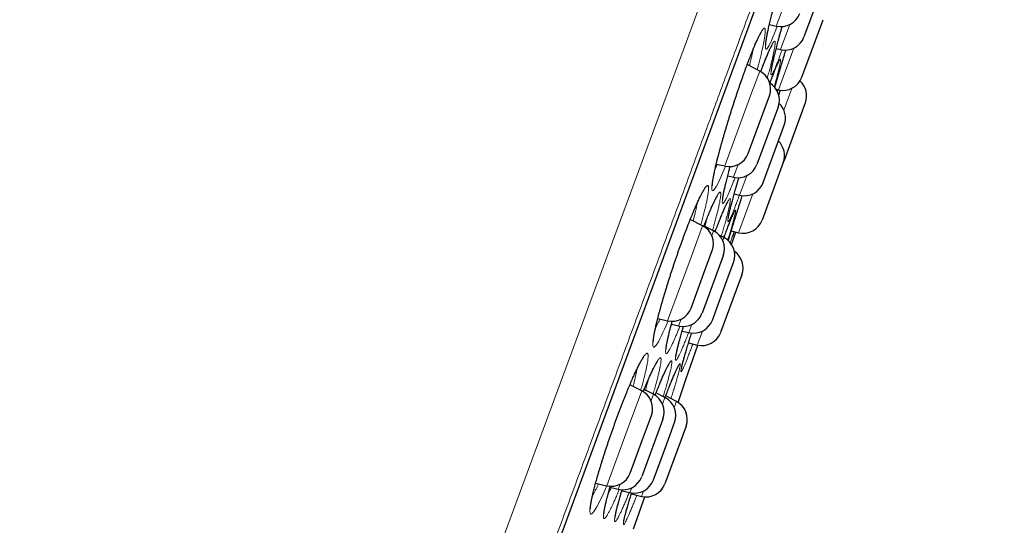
# Model space of a CAD drawing. Header units: millimetres. Extents: x 8 to 949, y 12 to 889.
# Tile 553 of 555: x 835 to 860, y 850 to 863. Entities that reach past the tile are written whole.
import ezdxf

# ---------------------------------------------------------------- set-up
doc = ezdxf.new("R2010")
doc.units = ezdxf.units.MM

msp = doc.modelspace()

# ---------------------------------------------------------------- linework, layer by layer
at = {"color": 252, "linetype": 'Continuous', "lineweight": 0}
for p, q in [((834.669, 816.167), (858.851, 881.719)), ((836.59, 817.551), (859.413, 879.419)), ((853.954, 862.76), (854.67, 864.702)), ((854.287, 862.797), (854.058, 862.176)), ((854.008, 861.173), (854.392, 862.213)), ((853.323, 861.05), (853.541, 861.641)), ((853.795, 861.34), (853.803, 861.361)), ((854.341, 861.21), (854.141, 860.668)), ((852.669, 859.277), (853.323, 861.05)), ((853.997, 861.175), (853.981, 861.131)), ((853.002, 859.314), (852.886, 858.998)), ((853.04, 858.548), (853.219, 859.035)), ((853.373, 858.586), (853.015, 857.616)), ((851.833, 857.009), (852.119, 857.787)), ((852.392, 857.659), (852.349, 857.542)), ((852.621, 857.415), (852.65, 857.493)), ((851.247, 855.423), (851.833, 857.009)), ((851.581, 855.46), (851.52, 855.295)), ((851.778, 855.129), (851.853, 855.332)), ((852.112, 855.166), (851.984, 854.82)), ((850.244, 852.703), (850.604, 853.68)), ((850.892, 853.593), (850.834, 853.435)), ((851.121, 853.348), (851.181, 853.51)), ((851.466, 853.417), (851.411, 853.265)), ((849.732, 851.316), (850.244, 852.703)), ((850.066, 851.353), (850.02, 851.229)), ((850.309, 851.146), (850.353, 851.266)), ((850.643, 851.183), (850.594, 851.052))]:
    msp.add_line(p, q, dxfattribs=at)
at = {"color": 7, "linetype": 'Continuous', "lineweight": 30}
for p, q in [((836.599, 817.571), (859.407, 879.398)), ((855.17, 863.922), (854.642, 862.489)), ((855.085, 862.823), (855.12, 862.919)), ((853.78, 862.801), (853.954, 862.76)), ((854.591, 861.486), (855.085, 862.823)), ((853.951, 862.201), (854.058, 862.176)), ((853.541, 861.641), (853.229, 861.802)), ((853.649, 860.665), (853.781, 861.023)), ((853.951, 861.186), (854.008, 861.173)), ((853.998, 860.745), (853.47, 859.312)), ((854.676, 860.85), (854.148, 859.417)), ((853.253, 859.59), (853.649, 860.665)), ((854.075, 860.085), (854.152, 860.295)), ((853.623, 858.862), (854.075, 860.085)), ((852.459, 859.326), (852.669, 859.277)), ((854.128, 859.362), (853.599, 857.929)), ((854.137, 859.39), (854.148, 859.417)), ((852.743, 859.032), (852.886, 858.998)), ((852.905, 858.58), (853.04, 858.548)), ((853.075, 858.44), (853.107, 858.539)), ((852.119, 857.787), (851.812, 857.945)), ((852.392, 857.659), (852.152, 857.783)), ((852.65, 857.493), (852.53, 857.555)), ((852.832, 857.659), (853.015, 857.616)), ((852.841, 857.32), (852.945, 857.632)), ((852.632, 857.042), (852.104, 855.609)), ((852.186, 856.698), (852.36, 857.17)), ((852.758, 856.517), (852.89, 856.875)), ((851.831, 855.737), (852.186, 856.698)), ((853.096, 856.566), (852.568, 855.133)), ((852.362, 855.442), (852.758, 856.517)), ((851.002, 855.481), (851.247, 855.423)), ((851.343, 855.337), (851.52, 855.295)), ((851.609, 855.168), (851.778, 855.129)), ((851.766, 854.871), (851.984, 854.82)), ((850.604, 853.68), (850.309, 853.832)), ((850.892, 853.593), (850.662, 853.711)), ((851.181, 853.51), (850.958, 853.625)), ((851.466, 853.417), (851.199, 853.554)), ((851.132, 852.975), (850.603, 851.542)), ((850.626, 852.47), (850.844, 853.063)), ((851.225, 852.362), (851.421, 852.893)), ((851.707, 852.799), (851.178, 851.366)), ((850.316, 851.63), (850.626, 852.47)), ((850.893, 851.46), (851.225, 852.362)), ((849.455, 851.381), (849.732, 851.316)), ((849.812, 851.278), (850.02, 851.229)), ((850.108, 851.193), (850.309, 851.146)), ((850.344, 851.111), (850.594, 851.052)), ((850.397, 850.244), (850.682, 851.04))]:
    msp.add_line(p, q, dxfattribs=at)
at = {"color": 252, "linetype": 'Continuous', "lineweight": 0, "flags": 128}
for points in [[(853.977, 862.757), (853.943, 862.667), (853.908, 862.58), (853.868, 862.484), (853.832, 862.4), (853.799, 862.329), (853.77, 862.272), (853.744, 862.23), (853.723, 862.201), (853.706, 862.186), (853.693, 862.185), (853.685, 862.2), (853.681, 862.228), (853.682, 862.271), (853.687, 862.327), (853.697, 862.397), (853.711, 862.48), (853.73, 862.576), (853.752, 862.682), (853.779, 862.8), (853.81, 862.928)], [(852.688, 859.274), (852.685, 859.267), (852.646, 859.17), (852.609, 859.081), (852.573, 859), (852.533, 858.911), (852.496, 858.835), (852.463, 858.772), (852.433, 858.723), (852.408, 858.688), (852.388, 858.668), (852.371, 858.661), (852.359, 858.669), (852.352, 858.691), (852.35, 858.728), (852.352, 858.779), (852.359, 858.843), (852.371, 858.92), (852.388, 859.01), (852.408, 859.111), (852.433, 859.224), (852.462, 859.347), (852.496, 859.48), (852.533, 859.622), (852.573, 859.771), (852.616, 859.926), (852.663, 860.087), (852.711, 860.252), (852.762, 860.42), (852.815, 860.59), (852.869, 860.761), (852.924, 860.931), (852.98, 861.099), (853.036, 861.264), (853.092, 861.425), (853.147, 861.58), (853.201, 861.729), (853.255, 861.873), (853.307, 862.008), (853.356, 862.134), (853.404, 862.249), (853.404, 862.249)], [(851.26, 855.423), (851.21, 855.306), (851.17, 855.215), (851.132, 855.13), (851.096, 855.054), (851.055, 854.973), (851.018, 854.903), (850.984, 854.848), (850.955, 854.806), (850.931, 854.779), (850.911, 854.765), (850.896, 854.766), (850.885, 854.781), (850.88, 854.811), (850.879, 854.855), (850.883, 854.912), (850.893, 854.983), (850.907, 855.066), (850.926, 855.162), (850.949, 855.269), (850.977, 855.386), (851.009, 855.514), (851.045, 855.651), (851.085, 855.796), (851.129, 855.948), (851.175, 856.105), (851.225, 856.268), (851.277, 856.434), (851.331, 856.602), (851.386, 856.771), (851.443, 856.941), (851.501, 857.11), (851.559, 857.275), (851.618, 857.437), (851.676, 857.595), (851.733, 857.747), (851.789, 857.891), (851.845, 858.031), (851.899, 858.163), (851.951, 858.284), (852, 858.393), (852, 858.393)], [(849.734, 851.318), (849.691, 851.22), (849.639, 851.104), (849.598, 851.016), (849.559, 850.937), (849.523, 850.865), (849.481, 850.789), (849.444, 850.725), (849.411, 850.675), (849.382, 850.639), (849.358, 850.618), (849.339, 850.611), (849.325, 850.617), (849.316, 850.638), (849.312, 850.673), (849.314, 850.723), (849.32, 850.785), (849.332, 850.861), (849.348, 850.949), (849.37, 851.049), (849.396, 851.16), (849.427, 851.281), (849.462, 851.412), (849.502, 851.552), (849.545, 851.699), (849.592, 851.852), (849.641, 852.011), (849.694, 852.174), (849.749, 852.341), (849.806, 852.508), (849.864, 852.677), (849.924, 852.845), (849.985, 853.012), (850.046, 853.176), (850.107, 853.335), (850.167, 853.489), (850.227, 853.638), (850.285, 853.778), (850.343, 853.915), (850.399, 854.043), (850.453, 854.16), (850.503, 854.265), (850.503, 854.265)]]:
    msp.add_lwpolyline(points, dxfattribs=at)
at = {"color": 7, "linetype": 'Continuous', "lineweight": 30, "flags": 128}
msp.add_lwpolyline([(851.509, 853.392), (851.713, 853.983), (851.999, 854.816)], dxfattribs=at)
at = {"color": 7, "linetype": 'Continuous', "lineweight": 30}
for centre, start, end in [((854.068, 863.246), 256.7512, 339.7512), ((854.173, 862.662), 256.7512, 339.7512), ((853.312, 861.196), 339.7512, 62.7512), ((854.122, 861.659), 256.7512, 339.7512), ((853.529, 860.918), 339.7512, 58.5924), ((854.207, 861.023), 339.7512, 47.5503), ((853.683, 860.468), 339.7512, 47.2679), ((853.659, 859.535), 339.7512, 46.173), ((852.783, 859.763), 256.7512, 339.7512), ((853, 859.485), 256.7512, 339.7512), ((853.154, 859.035), 256.7512, 339.7512), ((851.89, 857.343), 339.7512, 62.7512), ((853.13, 858.102), 256.7512, 339.7512), ((852.163, 857.215), 339.7512, 62.7512), ((852.421, 857.048), 339.7512, 62.7512), ((852.627, 856.739), 339.7512, 55.4446), ((851.362, 855.91), 256.7512, 339.7512), ((851.634, 855.782), 256.7512, 339.7512), ((851.893, 855.615), 256.7512, 339.7512), ((852.099, 855.306), 256.7512, 339.7512), ((850.375, 853.236), 339.7512, 62.7512), ((850.663, 853.148), 339.7512, 62.7512), ((850.952, 853.066), 339.7512, 62.7512), ((851.237, 852.972), 339.7512, 62.7512), ((849.847, 851.803), 256.7512, 339.7512), ((850.134, 851.715), 256.7512, 339.7512), ((850.424, 851.633), 256.7512, 339.7512), ((850.709, 851.539), 256.7512, 339.7512)]:
    msp.add_arc(centre, 0.5, start, end, dxfattribs=at)
at = {"color": 252, "linetype": 'Continuous', "lineweight": 0}
for points, knots in [([(859.63, 880.298), (859.628, 880.292), (859.623, 880.28), (859.588, 880.184), (859.532, 880.032), (859.453, 879.817), (859.352, 879.544), (859.23, 879.214), (859.088, 878.828), (858.925, 878.386), (858.74, 877.885), (858.533, 877.325), (858.305, 876.706), (858.057, 876.032), (857.789, 875.306), (857.503, 874.532), (857.201, 873.713), (856.884, 872.853), (856.549, 871.947), (856.197, 870.991), (855.827, 869.987), (855.439, 868.936), (855.036, 867.845), (854.62, 866.716), (854.193, 865.56), (853.757, 864.378), (853.313, 863.173), (852.858, 861.941), (852.392, 860.677), (851.914, 859.382), (851.426, 858.058), (850.93, 856.715), (850.429, 855.357), (849.926, 853.993), (849.423, 852.628), (848.919, 851.263), (848.414, 849.893), (847.904, 848.512), (847.392, 847.122), (846.877, 845.727), (846.365, 844.338), (845.855, 842.956), (845.352, 841.594), (844.857, 840.252), (844.371, 838.935), (843.892, 837.635), (843.417, 836.347), (842.948, 835.076), (842.485, 833.822), (842.033, 832.597), (841.593, 831.403), (841.167, 830.248), (840.757, 829.136), (840.362, 828.066), (839.981, 827.034), (839.613, 826.036), (839.259, 825.076), (838.919, 824.154), (838.597, 823.28), (838.292, 822.455), (838.008, 821.685), (837.744, 820.97), (837.501, 820.311), (837.277, 819.705), (837.072, 819.148), (836.887, 818.645), (836.721, 818.196), (836.577, 817.806), (836.455, 817.476), (836.356, 817.207), (836.279, 816.998), (836.225, 816.851), (836.191, 816.759), (836.187, 816.748), (836.185, 816.742)], [0, 0, 0, 0, 0.014, 0.028, 0.042, 0.056, 0.07, 0.08375, 0.0975, 0.11125, 0.125, 0.139, 0.153, 0.167, 0.181, 0.195, 0.20875, 0.2225, 0.23625, 0.25, 0.264, 0.278, 0.292, 0.306, 0.32, 0.33375, 0.3475, 0.36125, 0.375, 0.389, 0.403, 0.417, 0.431, 0.445, 0.45875, 0.4725, 0.48625, 0.5, 0.514, 0.528, 0.542, 0.556, 0.57, 0.58375, 0.5975, 0.61125, 0.625, 0.639, 0.653, 0.667, 0.681, 0.695, 0.70875, 0.7225, 0.73625, 0.75, 0.764, 0.778, 0.792, 0.806, 0.82, 0.83375, 0.8475, 0.86125, 0.875, 0.889, 0.903, 0.917, 0.931, 0.945, 0.95875, 0.9725, 0.98625, 1, 1, 1, 1]), ([(853.404, 862.249), (853.418, 862.284), (853.448, 862.352), (853.488, 862.441), (853.525, 862.519), (853.559, 862.584), (853.589, 862.635), (853.615, 862.674), (853.637, 862.698), (853.654, 862.708), (853.667, 862.703), (853.675, 862.684), (853.679, 862.651), (853.677, 862.604), (853.671, 862.543), (853.661, 862.469), (853.646, 862.382), (853.626, 862.283), (853.602, 862.173), (853.574, 862.052), (853.541, 861.922), (853.509, 861.796), (853.486, 861.71), (853.476, 861.674)], [0, 0, 0, 0, 0.0475792, 0.0953238, 0.1430695, 0.19065, 0.2389022, 0.287327, 0.3357524, 0.3840054, 0.4322369, 0.4806399, 0.5290447, 0.5772785, 0.6256779, 0.674251, 0.7228243, 0.7712238, 0.8195115, 0.8679706, 0.916428, 0.9647135, 1, 1, 1, 1]), ([(854.099, 862.168), (854.089, 862.141), (854.067, 862.081), (854.033, 861.989), (853.997, 861.894), (853.961, 861.804), (853.929, 861.726), (853.901, 861.662), (853.877, 861.613), (853.857, 861.577), (853.841, 861.554), (853.83, 861.547), (853.822, 861.554), (853.82, 861.575), (853.822, 861.611), (853.828, 861.66), (853.839, 861.723), (853.854, 861.8), (853.874, 861.889), (853.897, 861.989), (853.925, 862.102), (853.956, 862.225), (853.991, 862.357), (854.029, 862.498), (854.065, 862.629), (854.089, 862.714), (854.098, 862.748)], [0, 0, 0, 0, 0.028396, 0.06393, 0.107207, 0.150639, 0.194067, 0.237338, 0.280416, 0.323647, 0.366877, 0.409953, 0.45316, 0.496523, 0.539886, 0.583094, 0.626212, 0.669484, 0.712756, 0.755875, 0.799084, 0.842449, 0.885813, 0.929022, 0.97221, 1, 1, 1, 1]), ([(853.285, 861.773), (853.292, 861.803), (853.31, 861.875), (853.335, 861.981), (853.359, 862.089), (853.372, 862.152), (853.378, 862.182)], [0, 0, 0, 0, 0.193639, 0.469612, 0.745595, 1, 1, 1, 1]), ([(853.662, 861.875), (853.676, 861.911), (853.705, 861.984), (853.744, 862.078), (853.781, 862.162), (853.813, 862.233), (853.842, 862.29), (853.867, 862.335), (853.888, 862.365), (853.904, 862.381), (853.916, 862.382), (853.923, 862.369), (853.925, 862.342), (853.923, 862.302), (853.916, 862.247), (853.904, 862.178), (853.888, 862.097), (853.868, 862.003), (853.843, 861.898), (853.814, 861.782), (853.781, 861.655), (853.753, 861.55), (853.735, 861.484), (853.73, 861.467)], [0, 0, 0, 0, 0.048735, 0.097641, 0.146549, 0.195285, 0.244355, 0.293601, 0.342848, 0.391919, 0.440947, 0.490148, 0.539351, 0.588381, 0.637566, 0.686928, 0.73629, 0.785475, 0.83455, 0.883798, 0.933045, 0.982117, 1, 1, 1, 1]), ([(853.803, 861.361), (853.814, 861.391), (853.836, 861.45), (853.869, 861.538), (853.904, 861.627), (853.937, 861.711), (853.968, 861.782), (853.994, 861.841), (854.015, 861.885), (854.033, 861.915), (854.046, 861.932), (854.055, 861.934), (854.059, 861.921), (854.058, 861.894), (854.052, 861.853), (854.042, 861.799), (854.028, 861.731), (854.008, 861.65), (853.985, 861.556), (853.958, 861.451), (853.93, 861.348), (853.91, 861.277), (853.902, 861.248)], [0, 0, 0, 0, 0.0395413, 0.0790829, 0.1309741, 0.1830498, 0.2351224, 0.2870092, 0.3389298, 0.3910342, 0.4431355, 0.4950519, 0.5471386, 0.5994116, 0.6516834, 0.7037688, 0.7558258, 0.8080686, 0.8603105, 0.9123664, 0.9644412, 1, 1, 1, 1]), ([(853.917, 861.231), (853.927, 861.269), (853.95, 861.351), (853.99, 861.486), (854.033, 861.634), (854.079, 861.79), (854.127, 861.951), (854.165, 862.076), (854.187, 862.148), (854.192, 862.164)], [0, 0, 0, 0, 0.142177, 0.304711, 0.466672, 0.629274, 0.792462, 0.955664, 1, 1, 1, 1]), ([(853.567, 861.626), (853.567, 861.627), (853.584, 861.673), (853.616, 861.758), (853.647, 861.836), (853.662, 861.875)], [0, 0, 0, 0, 0.001708, 0.501758, 1, 1, 1, 1]), ([(852.426, 859.183), (852.431, 859.194), (852.445, 859.225), (852.466, 859.272), (852.482, 859.309), (852.486, 859.32)], [0, 0, 0, 0, 0.2571, 0.79181, 1, 1, 1, 1]), ([(852.926, 858.991), (852.915, 858.96), (852.89, 858.896), (852.855, 858.806), (852.817, 858.714), (852.781, 858.626), (852.745, 858.544), (852.712, 858.476), (852.684, 858.421), (852.66, 858.38), (852.641, 858.353), (852.626, 858.341), (852.615, 858.342), (852.609, 858.358), (852.608, 858.389), (852.611, 858.434), (852.619, 858.492), (852.632, 858.563), (852.649, 858.648), (852.671, 858.744), (852.697, 858.852), (852.726, 858.971), (852.761, 859.101), (852.787, 859.199), (852.803, 859.256), (852.805, 859.265)], [0, 0, 0, 0, 0.034542, 0.072622, 0.110655, 0.15706, 0.203632, 0.250199, 0.296598, 0.342791, 0.389147, 0.435502, 0.481693, 0.528038, 0.574549, 0.62106, 0.667405, 0.713646, 0.760052, 0.806457, 0.852698, 0.899024, 0.945516, 0.992008, 1, 1, 1, 1]), ([(853.034, 858.55), (853.026, 858.529), (853.004, 858.467), (852.968, 858.372), (852.928, 858.267), (852.892, 858.174), (852.859, 858.093), (852.83, 858.025), (852.805, 857.97), (852.784, 857.929), (852.768, 857.903), (852.756, 857.89), (852.749, 857.892), (852.746, 857.908), (852.748, 857.938), (852.755, 857.983), (852.766, 858.041), (852.781, 858.112), (852.802, 858.196), (852.826, 858.293), (852.855, 858.401), (852.887, 858.519), (852.923, 858.648), (852.963, 858.786), (852.996, 858.899), (853.017, 858.968), (853.022, 858.986)], [0, 0, 0, 0, 0.021124, 0.064916, 0.108709, 0.152346, 0.195968, 0.239745, 0.283523, 0.327145, 0.370846, 0.414702, 0.458559, 0.50226, 0.545983, 0.589862, 0.633741, 0.677464, 0.721261, 0.765215, 0.809169, 0.852966, 0.896713, 0.940616, 0.98452, 1, 1, 1, 1]), ([(852, 858.393), (852.015, 858.425), (852.044, 858.488), (852.084, 858.569), (852.121, 858.639), (852.155, 858.697), (852.184, 858.741), (852.21, 858.772), (852.231, 858.789), (852.248, 858.791), (852.259, 858.779), (852.266, 858.753), (852.268, 858.713), (852.265, 858.659), (852.256, 858.591), (852.243, 858.511), (852.226, 858.418), (852.203, 858.314), (852.177, 858.198), (852.145, 858.073), (852.112, 857.944), (852.087, 857.853), (852.075, 857.81)], [0, 0, 0, 0, 0.0491534, 0.0984739, 0.1477955, 0.1969504, 0.2473644, 0.2979589, 0.3485539, 0.3989688, 0.4493653, 0.4999412, 0.5505187, 0.6009176, 0.6514734, 0.7022108, 0.7529482, 0.8035039, 0.8539152, 0.9045056, 0.9550941, 1, 1, 1, 1]), ([(852.317, 858.191), (852.331, 858.225), (852.36, 858.292), (852.4, 858.377), (852.436, 858.452), (852.468, 858.514), (852.496, 858.563), (852.521, 858.599), (852.54, 858.62), (852.556, 858.628), (852.566, 858.621), (852.571, 858.599), (852.572, 858.564), (852.568, 858.515), (852.558, 858.452), (852.544, 858.376), (852.526, 858.288), (852.503, 858.187), (852.475, 858.076), (852.443, 857.954), (852.407, 857.822), (852.381, 857.728), (852.366, 857.676), (852.365, 857.673)], [0, 0, 0, 0, 0.049045, 0.098259, 0.147474, 0.19652, 0.246451, 0.296561, 0.346672, 0.396604, 0.4465, 0.496574, 0.54665, 0.596548, 0.646596, 0.696824, 0.747053, 0.797101, 0.847014, 0.897104, 0.947193, 0.997104, 1, 1, 1, 1]), ([(851.884, 857.908), (851.893, 857.942), (851.912, 858.018), (851.937, 858.124), (851.96, 858.229), (851.975, 858.305), (851.981, 858.342), (851.983, 858.351)], [0, 0, 0, 0, 0.19806, 0.438243, 0.677577, 0.91753, 1, 1, 1, 1]), ([(852.56, 857.974), (852.571, 858.001), (852.592, 858.054), (852.626, 858.135), (852.66, 858.216), (852.694, 858.291), (852.724, 858.354), (852.75, 858.403), (852.771, 858.438), (852.788, 858.459), (852.8, 858.466), (852.807, 858.459), (852.81, 858.438), (852.807, 858.402), (852.8, 858.352), (852.788, 858.289), (852.771, 858.213), (852.75, 858.124), (852.724, 858.023), (852.694, 857.912), (852.66, 857.789), (852.623, 857.662), (852.596, 857.571), (852.583, 857.527)], [0, 0, 0, 0, 0.0362635, 0.0725273, 0.1213469, 0.1703399, 0.21933, 0.2681454, 0.3170143, 0.3660561, 0.4150951, 0.46396, 0.5129933, 0.5622019, 0.6114095, 0.6604415, 0.709436, 0.7586054, 0.807774, 0.8567672, 0.9057628, 0.9549336, 1, 1, 1, 1]), ([(852.759, 857.416), (852.76, 857.42), (852.771, 857.457), (852.795, 857.538), (852.832, 857.66), (852.873, 857.793), (852.916, 857.934), (852.962, 858.083), (853.011, 858.239), (853.049, 858.358), (853.071, 858.427), (853.075, 858.44)], [0, 0, 0, 0, 0.0131768, 0.1492848, 0.2852287, 0.4216555, 0.5580859, 0.6940347, 0.8305039, 0.9674653, 1, 1, 1, 1]), ([(852.147, 857.772), (852.154, 857.788), (852.179, 857.853), (852.22, 857.956), (852.27, 858.081), (852.301, 858.155), (852.317, 858.191)], [0, 0, 0, 0, 0.104524, 0.403388, 0.702245, 1, 1, 1, 1]), ([(852.697, 857.625), (852.708, 857.654), (852.73, 857.712), (852.763, 857.799), (852.797, 857.885), (852.831, 857.967), (852.86, 858.037), (852.885, 858.093), (852.905, 858.135), (852.921, 858.164), (852.933, 858.178), (852.939, 858.178), (852.941, 858.164), (852.938, 858.135), (852.93, 858.093), (852.917, 858.036), (852.9, 857.967), (852.878, 857.884), (852.851, 857.789), (852.821, 857.684), (852.786, 857.566), (852.76, 857.48), (852.745, 857.431), (852.744, 857.428)], [0, 0, 0, 0, 0.038663, 0.077326, 0.128202, 0.179259, 0.230312, 0.281184, 0.33209, 0.383177, 0.43426, 0.485162, 0.536224, 0.587468, 0.638711, 0.689772, 0.740793, 0.791996, 0.843198, 0.894218, 0.945243, 0.99645, 1, 1, 1, 1]), ([(852.175, 857.771), (852.186, 857.81), (852.204, 857.881), (852.22, 857.944), (852.227, 857.971)], [0, 0, 0, 0, 0.559895, 1, 1, 1, 1]), ([(852.429, 857.637), (852.433, 857.645), (852.45, 857.693), (852.481, 857.773), (852.522, 857.878), (852.547, 857.942), (852.56, 857.974)], [0, 0, 0, 0, 0.067548, 0.378234, 0.689312, 1, 1, 1, 1]), ([(852.648, 857.494), (852.652, 857.504), (852.669, 857.55), (852.685, 857.592), (852.697, 857.625)], [0, 0, 0, 0, 0.2242021, 1, 1, 1, 1]), ([(852.857, 857.516), (852.844, 857.478), (852.825, 857.425), (852.809, 857.379), (852.804, 857.367)], [0, 0, 0, 0, 0.721879, 1, 1, 1, 1]), ([(850.943, 855.233), (850.951, 855.247), (850.968, 855.281), (850.999, 855.344), (851.028, 855.408), (851.048, 855.452), (851.055, 855.468)], [0, 0, 0, 0, 0.218613, 0.52189, 0.825539, 1, 1, 1, 1]), ([(851.555, 855.289), (851.541, 855.254), (851.513, 855.185), (851.474, 855.091), (851.437, 855.003), (851.399, 854.918), (851.362, 854.837), (851.326, 854.764), (851.294, 854.703), (851.266, 854.657), (851.243, 854.625), (851.224, 854.606), (851.21, 854.602), (851.201, 854.613), (851.197, 854.637), (851.197, 854.676), (851.203, 854.729), (851.213, 854.795), (851.228, 854.874), (851.248, 854.966), (851.273, 855.069), (851.301, 855.183), (851.331, 855.297), (851.353, 855.377), (851.363, 855.412)], [0, 0, 0, 0, 0.039231, 0.078131, 0.117077, 0.155976, 0.203506, 0.251207, 0.298903, 0.346428, 0.393741, 0.441221, 0.488701, 0.536012, 0.583482, 0.631123, 0.678763, 0.726234, 0.773578, 0.821091, 0.868604, 0.915948, 0.96336, 1, 1, 1, 1]), ([(851.324, 855.266), (851.328, 855.276), (851.338, 855.297), (851.348, 855.321), (851.353, 855.334)], [0, 0, 0, 0, 0.448083, 1, 1, 1, 1]), ([(851.771, 855.13), (851.764, 855.113), (851.741, 855.053), (851.704, 854.959), (851.66, 854.85), (851.62, 854.753), (851.583, 854.668), (851.55, 854.596), (851.521, 854.537), (851.497, 854.491), (851.476, 854.459), (851.461, 854.442), (851.45, 854.439), (851.444, 854.449), (851.443, 854.474), (851.447, 854.514), (851.455, 854.567), (851.468, 854.633), (851.486, 854.712), (851.509, 854.804), (851.536, 854.908), (851.567, 855.022), (851.602, 855.148), (851.627, 855.235), (851.642, 855.283), (851.642, 855.284)], [0, 0, 0, 0, 0.018833, 0.065382, 0.112097, 0.158813, 0.205364, 0.251899, 0.298601, 0.345302, 0.391838, 0.438473, 0.485274, 0.532075, 0.57871, 0.625371, 0.672198, 0.719026, 0.765687, 0.812416, 0.859313, 0.906209, 0.952938, 0.999597, 1, 1, 1, 1]), ([(851.875, 854.845), (851.861, 854.807), (851.831, 854.727), (851.789, 854.617), (851.749, 854.514), (851.713, 854.422), (851.681, 854.344), (851.653, 854.278), (851.629, 854.225), (851.61, 854.186), (851.595, 854.162), (851.585, 854.151), (851.58, 854.155), (851.579, 854.172), (851.584, 854.205), (851.593, 854.251), (851.607, 854.31), (851.625, 854.383), (851.648, 854.469), (851.676, 854.566), (851.707, 854.675), (851.743, 854.795), (851.782, 854.924), (851.816, 855.033), (851.837, 855.101), (851.843, 855.119)], [0, 0, 0, 0, 0.040818, 0.08569, 0.130564, 0.175277, 0.219976, 0.264833, 0.309691, 0.354389, 0.399167, 0.444105, 0.489043, 0.533821, 0.578614, 0.623566, 0.668519, 0.713312, 0.758169, 0.803186, 0.848204, 0.893061, 0.937856, 0.98281, 1, 1, 1, 1]), ([(850.503, 854.265), (850.517, 854.294), (850.547, 854.354), (850.587, 854.428), (850.624, 854.492), (850.657, 854.543), (850.686, 854.581), (850.711, 854.606), (850.731, 854.617), (850.747, 854.614), (850.757, 854.596), (850.762, 854.564), (850.762, 854.518), (850.756, 854.459), (850.746, 854.387), (850.731, 854.302), (850.71, 854.204), (850.685, 854.096), (850.655, 853.977), (850.621, 853.848), (850.595, 853.753), (850.579, 853.699), (850.578, 853.694)], [0, 0, 0, 0, 0.050779, 0.101728, 0.152677, 0.203458, 0.256075, 0.308881, 0.361687, 0.414305, 0.466896, 0.519675, 0.572455, 0.625049, 0.677782, 0.730704, 0.783626, 0.836359, 0.888912, 0.941652, 0.99439, 1, 1, 1, 1]), ([(850.838, 854.121), (850.853, 854.152), (850.882, 854.214), (850.921, 854.293), (850.957, 854.36), (850.988, 854.415), (851.016, 854.458), (851.04, 854.486), (851.059, 854.501), (851.072, 854.502), (851.081, 854.488), (851.085, 854.46), (851.083, 854.418), (851.077, 854.363), (851.065, 854.294), (851.049, 854.212), (851.027, 854.118), (851.001, 854.013), (850.971, 853.897), (850.936, 853.771), (850.907, 853.67), (850.889, 853.609), (850.885, 853.596)], [0, 0, 0, 0, 0.05066, 0.101491, 0.152323, 0.202985, 0.255082, 0.307365, 0.359649, 0.411747, 0.463805, 0.516048, 0.568292, 0.620352, 0.672549, 0.724933, 0.777318, 0.829514, 0.881545, 0.93376, 0.985973, 1, 1, 1, 1]), ([(851.111, 853.997), (851.122, 854.022), (851.144, 854.071), (851.177, 854.146), (851.212, 854.219), (851.245, 854.288), (851.275, 854.343), (851.3, 854.385), (851.321, 854.412), (851.336, 854.426), (851.347, 854.426), (851.353, 854.411), (851.353, 854.382), (851.349, 854.339), (851.339, 854.282), (851.325, 854.213), (851.305, 854.13), (851.281, 854.035), (851.252, 853.929), (851.219, 853.812), (851.182, 853.685), (851.154, 853.591), (851.138, 853.538), (851.136, 853.534)], [0, 0, 0, 0, 0.037013, 0.074026, 0.124969, 0.176094, 0.227215, 0.278154, 0.329161, 0.380348, 0.431531, 0.482534, 0.533706, 0.585062, 0.636417, 0.687588, 0.738699, 0.789994, 0.841287, 0.892397, 0.94349, 0.994766, 1, 1, 1, 1]), ([(851.328, 853.882), (851.339, 853.908), (851.361, 853.961), (851.394, 854.04), (851.428, 854.119), (851.461, 854.193), (851.49, 854.254), (851.514, 854.302), (851.534, 854.335), (851.549, 854.354), (851.559, 854.36), (851.564, 854.351), (851.563, 854.328), (851.558, 854.291), (851.548, 854.24), (851.533, 854.176), (851.513, 854.098), (851.488, 854.008), (851.459, 853.907), (851.426, 853.795), (851.388, 853.671), (851.356, 853.568), (851.335, 853.504), (851.33, 853.487)], [0, 0, 0, 0, 0.0372446, 0.0744895, 0.1246958, 0.1750806, 0.2254623, 0.2756644, 0.3259163, 0.3763462, 0.4267731, 0.4770209, 0.5274283, 0.578016, 0.6286027, 0.6790086, 0.7293613, 0.7798938, 0.8304255, 0.8807769, 0.9311183, 0.9816397, 1, 1, 1, 1]), ([(850.388, 853.792), (850.388, 853.792), (850.399, 853.833), (850.418, 853.909), (850.444, 854.019), (850.465, 854.116), (850.479, 854.185), (850.484, 854.217), (850.485, 854.224)], [0, 0, 0, 0, 0.00048, 0.234846, 0.468382, 0.70265, 0.93776, 1, 1, 1, 1]), ([(850.64, 853.659), (850.654, 853.695), (850.688, 853.777), (850.738, 853.896), (850.79, 854.016), (850.822, 854.086), (850.838, 854.121)], [0, 0, 0, 0, 0.203168, 0.469115, 0.735057, 1, 1, 1, 1]), ([(850.696, 853.694), (850.698, 853.7), (850.711, 853.747), (850.732, 853.827), (850.753, 853.906), (850.761, 853.943), (850.763, 853.949)], [0, 0, 0, 0, 0.0654885, 0.4944631, 0.9219203, 1, 1, 1, 1]), ([(850.934, 853.566), (850.952, 853.611), (850.985, 853.694), (851.03, 853.805), (851.072, 853.906), (851.098, 853.967), (851.111, 853.997)], [0, 0, 0, 0, 0.275706, 0.517032, 0.758672, 1, 1, 1, 1]), ([(851.181, 853.508), (851.19, 853.53), (851.213, 853.592), (851.249, 853.684), (851.29, 853.788), (851.316, 853.851), (851.328, 853.882)], [0, 0, 0, 0, 0.159537, 0.439573, 0.719963, 1, 1, 1, 1]), ([(849.374, 851.058), (849.381, 851.069), (849.398, 851.099), (849.428, 851.157), (849.464, 851.228), (849.497, 851.297), (849.519, 851.345), (849.528, 851.364)], [0, 0, 0, 0, 0.147427, 0.380867, 0.614592, 0.848039, 1, 1, 1, 1]), ([(850.045, 851.225), (850.034, 851.197), (850.004, 851.126), (849.962, 851.029), (849.919, 850.933), (849.882, 850.851), (849.843, 850.771), (849.806, 850.696), (849.77, 850.629), (849.738, 850.575), (849.711, 850.535), (849.689, 850.51), (849.671, 850.499), (849.658, 850.501), (849.651, 850.518), (849.648, 850.55), (849.651, 850.595), (849.659, 850.654), (849.671, 850.726), (849.689, 850.811), (849.712, 850.908), (849.739, 851.015), (849.771, 851.134), (849.798, 851.232), (849.815, 851.292), (849.82, 851.306)], [0, 0, 0, 0, 0.029862, 0.076308, 0.114567, 0.152873, 0.191131, 0.237914, 0.284865, 0.331812, 0.37859, 0.425159, 0.471893, 0.518626, 0.565193, 0.611907, 0.658788, 0.70567, 0.752384, 0.798948, 0.845678, 0.892408, 0.938972, 0.985584, 1, 1, 1, 1]), ([(849.762, 851.096), (849.77, 851.112), (849.789, 851.153), (849.815, 851.211), (849.835, 851.256), (849.841, 851.271)], [0, 0, 0, 0, 0.303574, 0.76618, 1, 1, 1, 1]), ([(850.293, 851.15), (850.286, 851.132), (850.264, 851.077), (850.227, 850.986), (850.181, 850.879), (850.137, 850.777), (850.096, 850.687), (850.059, 850.609), (850.026, 850.544), (849.998, 850.492), (849.974, 850.454), (849.955, 850.429), (849.94, 850.42), (849.931, 850.424), (849.927, 850.442), (849.927, 850.475), (849.933, 850.521), (849.944, 850.581), (849.96, 850.654), (849.98, 850.739), (850.006, 850.837), (850.035, 850.946), (850.07, 851.066), (850.096, 851.157), (850.113, 851.211), (850.115, 851.218)], [0, 0, 0, 0, 0.019316, 0.058436, 0.10499, 0.15171, 0.198432, 0.244987, 0.291529, 0.338236, 0.384944, 0.431487, 0.478149, 0.524978, 0.571808, 0.61847, 0.665112, 0.711921, 0.758729, 0.805372, 0.852083, 0.898962, 0.945841, 0.992552, 1, 1, 1, 1]), ([(850.48, 851.079), (850.466, 851.044), (850.436, 850.966), (850.392, 850.856), (850.348, 850.749), (850.308, 850.654), (850.272, 850.57), (850.24, 850.5), (850.212, 850.443), (850.189, 850.399), (850.17, 850.368), (850.157, 850.353), (850.148, 850.351), (850.145, 850.364), (850.146, 850.39), (850.153, 850.431), (850.164, 850.485), (850.18, 850.553), (850.201, 850.633), (850.227, 850.726), (850.258, 850.83), (850.292, 850.946), (850.324, 851.049), (850.345, 851.116), (850.352, 851.138)], [0, 0, 0, 0, 0.038921, 0.085678, 0.132603, 0.179528, 0.226287, 0.273031, 0.319941, 0.366851, 0.413595, 0.460431, 0.507434, 0.554437, 0.601273, 0.648121, 0.695136, 0.742152, 0.789, 0.835903, 0.882974, 0.930044, 0.976946, 1, 1, 1, 1])]:
    msp.add_open_spline(points, degree=3, knots=knots, dxfattribs=at)
at = {"color": 7, "linetype": 'Continuous', "lineweight": 30}
for points, knots in [([(853.691, 862.296), (853.691, 862.296), (853.691, 862.296), (853.691, 862.302), (853.691, 862.311), (853.692, 862.325), (853.693, 862.344), (853.696, 862.368), (853.7, 862.397), (853.705, 862.43), (853.711, 862.468), (853.719, 862.51), (853.728, 862.556), (853.738, 862.607), (853.749, 862.661), (853.762, 862.719), (853.776, 862.78), (853.791, 862.845), (853.807, 862.912), (853.824, 862.982), (853.842, 863.055), (853.861, 863.131), (853.882, 863.21), (853.903, 863.29), (853.925, 863.373), (853.948, 863.457), (853.972, 863.543), (853.996, 863.629), (854.021, 863.717), (854.047, 863.807), (854.073, 863.898), (854.1, 863.989), (854.128, 864.081), (854.155, 864.174), (854.183, 864.266), (854.211, 864.357), (854.24, 864.448), (854.268, 864.539), (854.297, 864.629), (854.326, 864.719), (854.355, 864.808), (854.384, 864.896), (854.412, 864.982), (854.44, 865.066), (854.468, 865.148), (854.496, 865.228), (854.523, 865.306), (854.55, 865.381), (854.576, 865.455), (854.602, 865.525), (854.627, 865.593), (854.649, 865.651), (854.667, 865.698), (854.684, 865.743), (854.703, 865.791), (854.725, 865.845), (854.745, 865.895), (854.765, 865.941), (854.783, 865.983), (854.8, 866.02), (854.816, 866.054), (854.83, 866.083), (854.842, 866.108), (854.853, 866.126), (854.861, 866.14), (854.866, 866.149), (854.87, 866.154), (854.87, 866.155), (854.871, 866.155)], [0, 0, 0, 0, 0.008007, 0.0180052, 0.0290651, 0.0411406, 0.0541271, 0.0678861, 0.0822718, 0.0971438, 0.1123977, 0.1277909, 0.1434627, 0.1593395, 0.1753623, 0.1914805, 0.2076501, 0.2238306, 0.2399953, 0.2561351, 0.272359, 0.2886988, 0.3051146, 0.3215666, 0.338008, 0.3543936, 0.370688, 0.3869095, 0.4031792, 0.4195614, 0.4360214, 0.4525228, 0.469025, 0.4854821, 0.5018586, 0.5181302, 0.5343848, 0.5507386, 0.5671496, 0.583596, 0.6000552, 0.616497, 0.6328993, 0.6492413, 0.6654916, 0.6818387, 0.6981669, 0.7144811, 0.7307843, 0.7470797, 0.7633699, 0.7796571, 0.7914726, 0.8000885, 0.8162332, 0.832305, 0.8483044, 0.8642224, 0.8800437, 0.8957434, 0.9112841, 0.9266101, 0.9416294, 0.9559941, 0.9684163, 0.9799828, 0.9905552, 1, 1, 1, 1]), ([(853.83, 861.64), (853.83, 861.64), (853.83, 861.641), (853.83, 861.646), (853.831, 861.655), (853.833, 861.669), (853.835, 861.688), (853.839, 861.711), (853.844, 861.74), (853.85, 861.773), (853.858, 861.81), (853.867, 861.852), (853.877, 861.898), (853.888, 861.948), (853.901, 862.002), (853.915, 862.059), (853.93, 862.12), (853.946, 862.184), (853.963, 862.25), (853.981, 862.32), (854.001, 862.392), (854.021, 862.468), (854.042, 862.546), (854.065, 862.626), (854.083, 862.693), (854.095, 862.735), (854.099, 862.748)], [0, 0, 0, 0, 0.022291, 0.05078, 0.082709, 0.11788, 0.155884, 0.196208, 0.238337, 0.281881, 0.325872, 0.370794, 0.416392, 0.46247, 0.508868, 0.555449, 0.602097, 0.648691, 0.695175, 0.741768, 0.788727, 0.835942, 0.883299, 0.930678, 0.977935, 1, 1, 1, 1]), ([(852.361, 858.783), (852.361, 858.783), (852.361, 858.782), (852.36, 858.785), (852.36, 858.792), (852.361, 858.803), (852.362, 858.819), (852.364, 858.84), (852.366, 858.866), (852.371, 858.896), (852.376, 858.931), (852.383, 858.971), (852.391, 859.015), (852.4, 859.062), (852.411, 859.114), (852.423, 859.17), (852.436, 859.229), (852.451, 859.292), (852.466, 859.358), (852.483, 859.426), (852.501, 859.497), (852.52, 859.571), (852.54, 859.647), (852.562, 859.727), (852.584, 859.808), (852.607, 859.891), (852.631, 859.976), (852.656, 860.062), (852.682, 860.149), (852.708, 860.237), (852.734, 860.326), (852.762, 860.417), (852.79, 860.508), (852.819, 860.6), (852.848, 860.692), (852.877, 860.784), (852.907, 860.875), (852.936, 860.965), (852.966, 861.055), (852.996, 861.145), (853.026, 861.233), (853.056, 861.321), (853.086, 861.407), (853.116, 861.492), (853.146, 861.575), (853.175, 861.655), (853.203, 861.734), (853.232, 861.81), (853.26, 861.884), (853.287, 861.955), (853.314, 862.024), (853.34, 862.089), (853.365, 862.152), (853.383, 862.197), (853.398, 862.231), (853.412, 862.264), (853.431, 862.309), (853.452, 862.358), (853.473, 862.403), (853.492, 862.444), (853.51, 862.481), (853.527, 862.514), (853.542, 862.542), (853.554, 862.565), (853.565, 862.583), (853.573, 862.596), (853.579, 862.605), (853.583, 862.61), (853.583, 862.61), (853.584, 862.611)], [0, 0, 0, 0, 0.002485, 0.011979, 0.022476, 0.033974, 0.046413, 0.059686, 0.073662, 0.088209, 0.103211, 0.11857, 0.134001, 0.149712, 0.165633, 0.181708, 0.197889, 0.214132, 0.230401, 0.246653, 0.262874, 0.2791, 0.295459, 0.311912, 0.328421, 0.344944, 0.361429, 0.377839, 0.394155, 0.410456, 0.426848, 0.443337, 0.459886, 0.476458, 0.493006, 0.509491, 0.525877, 0.542169, 0.558542, 0.574983, 0.591472, 0.607986, 0.624498, 0.64098, 0.657411, 0.673768, 0.690084, 0.706466, 0.72283, 0.739179, 0.755514, 0.771837, 0.788148, 0.804448, 0.808663, 0.817307, 0.833433, 0.849469, 0.865406, 0.881228, 0.896908, 0.912406, 0.927664, 0.9426, 0.95551, 0.969133, 0.980621, 0.99117, 1, 1, 1, 1]), ([(853.568, 861.626), (853.573, 861.64), (853.586, 861.677), (853.608, 861.735), (853.633, 861.799), (853.653, 861.85), (853.672, 861.899), (853.691, 861.946), (853.713, 861.999), (853.733, 862.048), (853.752, 862.093), (853.77, 862.134), (853.787, 862.17), (853.802, 862.203), (853.816, 862.231), (853.828, 862.255), (853.838, 862.272), (853.845, 862.285), (853.85, 862.293), (853.853, 862.297), (853.853, 862.297), (853.853, 862.297)], [0, 0, 0, 0, 0.035845, 0.097722, 0.159592, 0.219816, 0.252536, 0.31388, 0.374953, 0.435759, 0.496263, 0.556406, 0.616092, 0.67517, 0.733417, 0.790456, 0.844927, 0.891611, 0.934776, 0.973884, 1, 1, 1, 1]), ([(853.917, 861.231), (853.922, 861.249), (853.934, 861.29), (853.953, 861.358), (853.975, 861.434), (853.997, 861.512), (854.021, 861.592), (854.045, 861.674), (854.07, 861.758), (854.095, 861.843), (854.121, 861.929), (854.147, 862.016), (854.171, 862.094), (854.186, 862.144), (854.192, 862.164)], [0, 0, 0, 0, 0.067781, 0.155954, 0.244327, 0.332763, 0.421087, 0.509176, 0.596913, 0.684198, 0.770944, 0.857082, 0.942573, 1, 1, 1, 1]), ([(853.795, 861.34), (853.796, 861.342), (853.805, 861.366), (853.821, 861.409), (853.843, 861.468), (853.864, 861.523), (853.884, 861.575), (853.903, 861.623), (853.921, 861.667), (853.937, 861.707), (853.952, 861.743), (853.966, 861.775), (853.978, 861.802), (853.989, 861.824), (853.997, 861.841), (854.003, 861.852), (854.007, 861.859), (854.009, 861.863), (854.009, 861.863), (854.009, 861.862)], [0, 0, 0, 0, 0.008339, 0.079525, 0.150697, 0.221865, 0.293028, 0.364085, 0.4341, 0.504077, 0.573692, 0.642647, 0.710545, 0.776833, 0.834259, 0.887689, 0.936447, 0.980346, 1, 1, 1, 1]), ([(854.014, 861.039), (854.026, 861.075), (854.039, 861.118), (854.053, 861.158), (854.054, 861.164)], [0, 0, 0, 0, 0.861477, 1, 1, 1, 1]), ([(852.619, 858.445), (852.619, 858.445), (852.619, 858.446), (852.619, 858.452), (852.62, 858.461), (852.621, 858.476), (852.623, 858.495), (852.627, 858.519), (852.632, 858.548), (852.638, 858.582), (852.645, 858.62), (852.654, 858.663), (852.664, 858.709), (852.676, 858.76), (852.689, 858.814), (852.703, 858.872), (852.718, 858.933), (852.734, 858.997), (852.752, 859.064), (852.77, 859.134), (852.788, 859.201), (852.801, 859.245), (852.806, 859.264)], [0, 0, 0, 0, 0.030916, 0.065998, 0.104951, 0.147555, 0.193379, 0.241881, 0.292515, 0.344794, 0.398399, 0.452263, 0.507059, 0.562538, 0.618506, 0.674796, 0.73126, 0.787764, 0.844187, 0.900464, 0.956935, 1, 1, 1, 1]), ([(852.757, 857.973), (852.757, 857.973), (852.757, 857.973), (852.757, 857.976), (852.758, 857.982), (852.759, 857.993), (852.762, 858.009), (852.766, 858.03), (852.771, 858.055), (852.777, 858.086), (852.785, 858.121), (852.794, 858.16), (852.804, 858.203), (852.816, 858.25), (852.829, 858.301), (852.843, 858.355), (852.859, 858.412), (852.875, 858.474), (852.893, 858.538), (852.912, 858.606), (852.932, 858.677), (852.954, 858.752), (852.976, 858.828), (852.999, 858.906), (853.015, 858.96), (853.022, 858.986)], [0, 0, 0, 0, 0.008477, 0.036277, 0.067951, 0.102754, 0.141121, 0.182431, 0.226045, 0.271365, 0.317888, 0.365221, 0.413063, 0.46118, 0.509449, 0.556858, 0.604882, 0.653434, 0.702446, 0.751847, 0.801564, 0.851522, 0.901646, 0.951856, 1, 1, 1, 1]), ([(850.89, 854.892), (850.89, 854.892), (850.89, 854.892), (850.89, 854.894), (850.89, 854.9), (850.89, 854.911), (850.891, 854.926), (850.893, 854.946), (850.895, 854.97), (850.899, 855), (850.904, 855.034), (850.911, 855.073), (850.919, 855.116), (850.928, 855.163), (850.939, 855.214), (850.951, 855.269), (850.965, 855.327), (850.979, 855.389), (850.995, 855.455), (851.013, 855.523), (851.031, 855.593), (851.051, 855.666), (851.071, 855.742), (851.093, 855.82), (851.116, 855.901), (851.14, 855.983), (851.165, 856.068), (851.191, 856.154), (851.217, 856.24), (851.244, 856.328), (851.272, 856.416), (851.3, 856.506), (851.33, 856.597), (851.359, 856.688), (851.39, 856.78), (851.42, 856.871), (851.451, 856.962), (851.482, 857.052), (851.513, 857.142), (851.544, 857.23), (851.576, 857.318), (851.607, 857.405), (851.638, 857.491), (851.67, 857.576), (851.701, 857.658), (851.731, 857.739), (851.761, 857.817), (851.791, 857.893), (851.82, 857.966), (851.849, 858.037), (851.877, 858.106), (851.904, 858.171), (851.931, 858.233), (851.957, 858.292), (851.976, 858.335), (851.99, 858.367), (852.004, 858.398), (852.024, 858.44), (852.045, 858.485), (852.066, 858.526), (852.085, 858.563), (852.102, 858.595), (852.118, 858.623), (852.132, 858.647), (852.143, 858.665), (852.152, 858.678), (852.158, 858.686), (852.162, 858.691), (852.163, 858.691), (852.163, 858.692)], [0, 0, 0, 0, 0.000894, 0.010325, 0.020713, 0.032071, 0.044353, 0.057469, 0.071298, 0.085716, 0.100608, 0.115878, 0.13144, 0.147037, 0.162881, 0.178911, 0.195078, 0.211337, 0.22765, 0.243981, 0.260289, 0.276563, 0.29284, 0.309249, 0.32575, 0.342305, 0.358871, 0.375399, 0.39185, 0.408206, 0.424546, 0.440978, 0.457506, 0.474095, 0.490708, 0.507297, 0.523822, 0.540248, 0.556578, 0.572984, 0.589461, 0.605986, 0.622536, 0.639085, 0.655603, 0.672069, 0.688459, 0.704805, 0.721211, 0.737597, 0.753963, 0.770311, 0.786642, 0.802953, 0.819243, 0.8238, 0.832463, 0.84854, 0.864508, 0.880348, 0.896033, 0.911525, 0.926766, 0.941676, 0.956146, 0.968246, 0.981016, 0.991549, 1, 1, 1, 1]), ([(852.148, 857.771), (852.152, 857.782), (852.166, 857.818), (852.189, 857.876), (852.216, 857.944), (852.242, 858.01), (852.268, 858.073), (852.29, 858.125), (852.307, 858.166), (852.324, 858.205), (852.343, 858.249), (852.365, 858.297), (852.385, 858.341), (852.404, 858.381), (852.421, 858.417), (852.437, 858.449), (852.452, 858.476), (852.464, 858.497), (852.474, 858.514), (852.481, 858.526), (852.486, 858.534), (852.489, 858.537), (852.489, 858.537), (852.489, 858.537)], [0, 0, 0, 0, 0.025641, 0.082689, 0.139692, 0.196657, 0.253588, 0.310486, 0.346803, 0.376961, 0.433244, 0.489215, 0.544845, 0.600073, 0.6548, 0.708874, 0.762076, 0.814084, 0.85873, 0.905871, 0.944988, 0.980558, 1, 1, 1, 1]), ([(852.43, 857.636), (852.432, 857.642), (852.439, 857.661), (852.455, 857.704), (852.477, 857.762), (852.503, 857.829), (852.528, 857.893), (852.552, 857.953), (852.575, 858.011), (852.597, 858.065), (852.618, 858.115), (852.638, 858.162), (852.657, 858.205), (852.674, 858.244), (852.69, 858.278), (852.705, 858.308), (852.717, 858.334), (852.728, 858.354), (852.736, 858.369), (852.742, 858.379), (852.746, 858.385), (852.748, 858.388), (852.747, 858.387), (852.747, 858.387)], [0, 0, 0, 0, 0.014161, 0.044688, 0.102341, 0.159849, 0.217265, 0.274608, 0.331889, 0.389111, 0.446268, 0.503338, 0.560216, 0.616096, 0.671748, 0.726813, 0.780936, 0.833633, 0.878907, 0.9209, 0.958968, 0.992753, 1, 1, 1, 1]), ([(852.759, 857.416), (852.763, 857.43), (852.773, 857.462), (852.789, 857.517), (852.808, 857.581), (852.829, 857.648), (852.85, 857.718), (852.872, 857.791), (852.896, 857.867), (852.92, 857.945), (852.945, 858.026), (852.97, 858.108), (852.997, 858.191), (853.023, 858.276), (853.05, 858.36), (853.067, 858.415), (853.075, 858.441)], [0, 0, 0, 0, 0.052267, 0.124537, 0.197389, 0.270726, 0.344448, 0.418449, 0.49262, 0.56685, 0.640996, 0.714952, 0.788623, 0.861923, 0.934777, 1, 1, 1, 1]), ([(852.648, 857.494), (852.655, 857.512), (852.67, 857.553), (852.693, 857.612), (852.716, 857.673), (852.738, 857.731), (852.759, 857.785), (852.779, 857.836), (852.797, 857.883), (852.815, 857.927), (852.831, 857.966), (852.846, 858.001), (852.859, 858.032), (852.871, 858.059), (852.881, 858.08), (852.888, 858.096), (852.894, 858.107), (852.898, 858.113), (852.899, 858.116), (852.899, 858.116), (852.899, 858.116)], [0, 0, 0, 0, 0.051862, 0.115811, 0.179741, 0.24367, 0.30761, 0.371562, 0.43544, 0.498424, 0.561383, 0.624052, 0.686169, 0.747374, 0.807161, 0.858856, 0.906744, 0.950098, 0.988605, 1, 1, 1, 1]), ([(852.901, 857.642), (852.901, 857.641), (852.885, 857.595), (852.871, 857.555), (852.857, 857.516)], [0, 0, 0, 0, 0.039739, 1, 1, 1, 1]), ([(851.209, 854.716), (851.209, 854.716), (851.209, 854.716), (851.209, 854.719), (851.209, 854.726), (851.21, 854.737), (851.211, 854.753), (851.214, 854.774), (851.217, 854.799), (851.223, 854.83), (851.229, 854.865), (851.237, 854.904), (851.246, 854.948), (851.257, 854.995), (851.269, 855.047), (851.282, 855.102), (851.297, 855.161), (851.313, 855.224), (851.33, 855.289), (851.347, 855.352), (851.359, 855.394), (851.364, 855.412)], [0, 0, 0, 0, 0.009848, 0.046075, 0.086368, 0.130703, 0.178799, 0.230184, 0.2843, 0.3406, 0.398611, 0.45792, 0.518105, 0.578624, 0.639947, 0.701861, 0.764186, 0.826763, 0.889452, 0.952096, 1, 1, 1, 1]), ([(851.455, 854.534), (851.455, 854.534), (851.455, 854.534), (851.455, 854.537), (851.455, 854.545), (851.457, 854.557), (851.459, 854.573), (851.463, 854.595), (851.468, 854.621), (851.474, 854.653), (851.482, 854.688), (851.491, 854.729), (851.502, 854.773), (851.514, 854.821), (851.527, 854.873), (851.542, 854.928), (851.558, 854.986), (851.575, 855.047), (851.593, 855.112), (851.612, 855.181), (851.629, 855.238), (851.639, 855.273), (851.642, 855.284)], [0, 0, 0, 0, 0.0151141, 0.0496353, 0.0885, 0.1315748, 0.1790806, 0.2286613, 0.2810154, 0.3354398, 0.3913817, 0.4483914, 0.5061132, 0.5642665, 0.6226268, 0.6809056, 0.7384363, 0.7966685, 0.8555111, 0.9148843, 0.9747054, 1, 1, 1, 1]), ([(851.59, 854.224), (851.59, 854.224), (851.59, 854.223), (851.59, 854.226), (851.591, 854.231), (851.593, 854.241), (851.596, 854.255), (851.6, 854.274), (851.605, 854.298), (851.612, 854.327), (851.62, 854.36), (851.63, 854.398), (851.641, 854.44), (851.654, 854.486), (851.667, 854.535), (851.682, 854.588), (851.699, 854.644), (851.716, 854.703), (851.735, 854.766), (851.755, 854.832), (851.776, 854.902), (851.798, 854.975), (851.82, 855.047), (851.836, 855.096), (851.843, 855.119)], [0, 0, 0, 0, 0.001369, 0.029657, 0.062298, 0.099263, 0.139538, 0.183306, 0.229754, 0.278172, 0.327973, 0.378704, 0.430026, 0.481683, 0.533478, 0.584933, 0.636026, 0.687703, 0.73989, 0.792518, 0.845518, 0.898815, 0.952332, 1, 1, 1, 1]), ([(849.325, 850.743), (849.325, 850.743), (849.325, 850.743), (849.325, 850.748), (849.325, 850.756), (849.325, 850.769), (849.326, 850.787), (849.329, 850.81), (849.332, 850.837), (849.337, 850.869), (849.343, 850.906), (849.351, 850.947), (849.36, 850.992), (849.371, 851.041), (849.383, 851.094), (849.396, 851.151), (849.411, 851.211), (849.427, 851.275), (849.445, 851.342), (849.463, 851.411), (849.483, 851.483), (849.505, 851.557), (849.527, 851.634), (849.55, 851.713), (849.575, 851.794), (849.6, 851.877), (849.627, 851.962), (849.654, 852.049), (849.682, 852.136), (849.711, 852.224), (849.74, 852.312), (849.77, 852.401), (849.801, 852.492), (849.832, 852.583), (849.864, 852.674), (849.896, 852.765), (849.929, 852.855), (849.961, 852.944), (849.994, 853.033), (850.026, 853.12), (850.059, 853.207), (850.092, 853.293), (850.124, 853.377), (850.157, 853.46), (850.189, 853.541), (850.221, 853.62), (850.252, 853.696), (850.283, 853.77), (850.313, 853.841), (850.342, 853.91), (850.371, 853.976), (850.399, 854.039), (850.426, 854.099), (850.452, 854.156), (850.473, 854.198), (850.489, 854.231), (850.504, 854.263), (850.523, 854.301), (850.545, 854.343), (850.565, 854.38), (850.584, 854.414), (850.601, 854.442), (850.616, 854.467), (850.628, 854.486), (850.638, 854.5), (850.645, 854.509), (850.649, 854.514), (850.652, 854.517), (850.651, 854.516), (850.651, 854.516)], [0, 0, 0, 0, 0.006053, 0.016066, 0.027029, 0.038922, 0.051676, 0.065186, 0.079333, 0.094, 0.109086, 0.124506, 0.140176, 0.155956, 0.171868, 0.187955, 0.20417, 0.220472, 0.236825, 0.253193, 0.269537, 0.285857, 0.302148, 0.318573, 0.335092, 0.351667, 0.368259, 0.384815, 0.401297, 0.417682, 0.434042, 0.450482, 0.467022, 0.483628, 0.500262, 0.516877, 0.533433, 0.549893, 0.566249, 0.582656, 0.599145, 0.615684, 0.632252, 0.648822, 0.665364, 0.681855, 0.698273, 0.714633, 0.73105, 0.747445, 0.763816, 0.780166, 0.796492, 0.812793, 0.829064, 0.83567, 0.844342, 0.860361, 0.87625, 0.891982, 0.907522, 0.922818, 0.937797, 0.95236, 0.964971, 0.976392, 0.987205, 0.997234, 1, 1, 1, 1]), ([(850.64, 853.658), (850.647, 853.674), (850.663, 853.714), (850.689, 853.776), (850.717, 853.843), (850.744, 853.907), (850.771, 853.968), (850.796, 854.025), (850.815, 854.066), (850.829, 854.096), (850.843, 854.127), (850.862, 854.168), (850.883, 854.212), (850.903, 854.252), (850.922, 854.288), (850.939, 854.32), (850.954, 854.347), (850.967, 854.37), (850.978, 854.387), (850.986, 854.399), (850.991, 854.406), (850.994, 854.41), (850.994, 854.41), (850.995, 854.41)], [0, 0, 0, 0, 0.0372962, 0.0947097, 0.1520627, 0.2093597, 0.2666022, 0.3237872, 0.377626, 0.3932515, 0.423607, 0.4800062, 0.5360268, 0.5916083, 0.6466552, 0.7010223, 0.7544959, 0.8067704, 0.8574224, 0.8994301, 0.9392014, 0.975523, 1, 1, 1, 1]), ([(850.935, 853.566), (850.937, 853.572), (850.949, 853.603), (850.966, 853.644), (850.984, 853.69), (851.002, 853.735), (851.025, 853.791), (851.052, 853.854), (851.077, 853.914), (851.101, 853.971), (851.124, 854.025), (851.147, 854.075), (851.168, 854.122), (851.187, 854.164), (851.206, 854.203), (851.223, 854.237), (851.238, 854.267), (851.251, 854.292), (851.262, 854.312), (851.271, 854.327), (851.277, 854.337), (851.281, 854.343), (851.283, 854.345), (851.283, 854.345), (851.283, 854.345)], [0, 0, 0, 0, 0.013836, 0.070393, 0.095443, 0.125192, 0.181302, 0.237254, 0.293094, 0.348834, 0.404475, 0.46001, 0.515418, 0.570655, 0.62559, 0.679402, 0.732755, 0.78522, 0.83633, 0.880351, 0.921298, 0.958591, 0.991904, 1, 1, 1, 1]), ([(851.181, 853.508), (851.186, 853.521), (851.194, 853.541), (851.207, 853.573), (851.223, 853.616), (851.246, 853.674), (851.272, 853.74), (851.297, 853.803), (851.321, 853.863), (851.344, 853.92), (851.366, 853.973), (851.387, 854.023), (851.407, 854.069), (851.426, 854.111), (851.443, 854.149), (851.458, 854.183), (851.472, 854.213), (851.484, 854.238), (851.495, 854.258), (851.502, 854.273), (851.508, 854.282), (851.511, 854.288), (851.513, 854.29), (851.512, 854.29), (851.512, 854.289)], [0, 0, 0, 0, 0.0301888, 0.0456841, 0.0753274, 0.1313374, 0.1872125, 0.2430072, 0.2987408, 0.3544264, 0.41007, 0.4656684, 0.5212057, 0.576582, 0.6310385, 0.6852886, 0.7390094, 0.7918536, 0.8433358, 0.8874704, 0.9282189, 0.9648573, 0.9969975, 1, 1, 1, 1]), ([(849.661, 850.618), (849.661, 850.618), (849.661, 850.617), (849.661, 850.621), (849.662, 850.629), (849.663, 850.641), (849.664, 850.658), (849.667, 850.68), (849.671, 850.707), (849.677, 850.738), (849.684, 850.774), (849.692, 850.814), (849.702, 850.859), (849.714, 850.907), (849.726, 850.959), (849.741, 851.015), (849.756, 851.075), (849.773, 851.137), (849.791, 851.203), (849.807, 851.26), (849.817, 851.295), (849.82, 851.306)], [0, 0, 0, 0, 0.017677, 0.055231, 0.096766, 0.142209, 0.191252, 0.243424, 0.298188, 0.355029, 0.413504, 0.47326, 0.533976, 0.594733, 0.65633, 0.718557, 0.781241, 0.844226, 0.907371, 0.970535, 1, 1, 1, 1]), ([(849.939, 850.522), (849.939, 850.522), (849.939, 850.521), (849.939, 850.524), (849.94, 850.53), (849.941, 850.54), (849.943, 850.555), (849.946, 850.575), (849.951, 850.6), (849.957, 850.629), (849.964, 850.663), (849.973, 850.702), (849.983, 850.745), (849.995, 850.792), (850.008, 850.842), (850.023, 850.896), (850.038, 850.953), (850.056, 851.014), (850.074, 851.077), (850.093, 851.144), (850.107, 851.191), (850.115, 851.217), (850.116, 851.218)], [0, 0, 0, 0, 0.004125, 0.038957, 0.078111, 0.121606, 0.169149, 0.220542, 0.273838, 0.329652, 0.387351, 0.446437, 0.506508, 0.56724, 0.628372, 0.689693, 0.751094, 0.811327, 0.872289, 0.933892, 0.996055, 1, 1, 1, 1]), ([(850.157, 850.434), (850.157, 850.434), (850.157, 850.435), (850.158, 850.44), (850.159, 850.449), (850.162, 850.463), (850.165, 850.481), (850.17, 850.505), (850.177, 850.533), (850.185, 850.566), (850.195, 850.603), (850.206, 850.644), (850.218, 850.69), (850.232, 850.739), (850.247, 850.792), (850.263, 850.847), (850.281, 850.906), (850.3, 850.968), (850.32, 851.034), (850.337, 851.091), (850.349, 851.126), (850.352, 851.138)], [0, 0, 0, 0, 0.029111, 0.066295, 0.108243, 0.154633, 0.205254, 0.257961, 0.313227, 0.370342, 0.42877, 0.488096, 0.547996, 0.608218, 0.668562, 0.728657, 0.788062, 0.848141, 0.908811, 0.969998, 1, 1, 1, 1])]:
    msp.add_open_spline(points, degree=3, knots=knots, dxfattribs=at)

doc.saveas('drawing.dxf')
